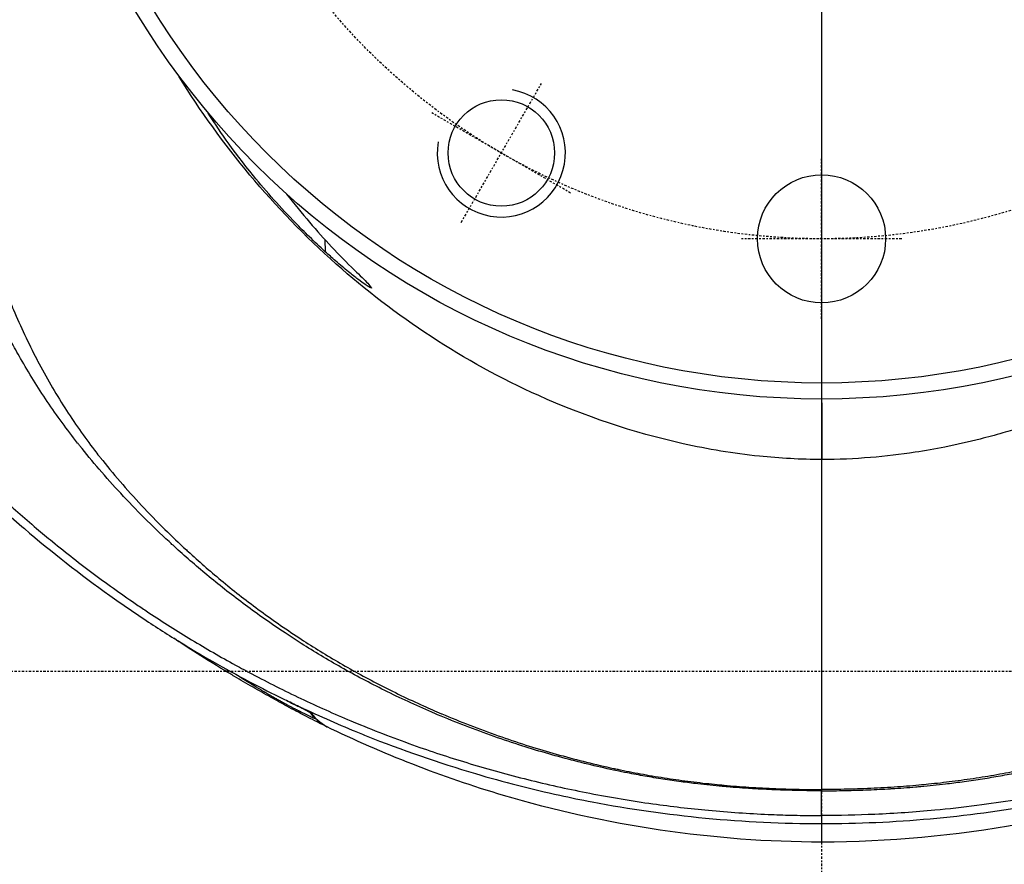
# Model space of a CAD drawing. Header units: millimetres. Extents: x 0 to 7374, y 0 to 4200.
# Tile 522 of 656: x 1986 to 2048, y 3587 to 3640. Entities that reach past the tile are written whole.
import ezdxf

# ---------------------------------------------------------------- set-up
doc = ezdxf.new("R2010")
doc.units = ezdxf.units.MM
doc.header["$LTSCALE"] = 0.2
doc.linetypes.add('CENTER2', pattern=[1.125, 0.75, -0.125, 0.125, -0.125])
doc.layers.add('01_Object Line', color=4, linetype='Continuous')
doc.layers.add('02_Center Line', color=1, linetype='CENTER2')

# ---------------------------------------------------------------- blocks, each defined once
blk = doc.blocks.new('A$C9c4d0392')
for p, q in [((-31.031, -40.032), (-30.991, -40.805)), ((-32.002, -69.53), (-31.991, -69.539)), ((0, -74.377), (0, -74.453)), ((-0.5, -75.998), (-0.5, -75.998)), ((0, -76), (0, -76.5)), ((0.5, -75.998), (0.5, -75.998))]:
    blk.add_line(p, q)
for centre, radius in [((0, 0), 50), ((0, 0), 49), ((-20, -34.641), 3.324), ((-20, -34.641), 3.324), ((0, -40), 4), ((0, -40), 4)]:
    blk.add_circle(centre, radius)
for radius, start, end in [(122.5, 138.84329, 264.07522), (121.628, 139.32714, 264.03041)]:
    blk.add_arc((0, -67), radius, start, end)
for centre, major_axis, ratio, start_param, end_param in [((-0.207, 48.672), (-0.222, 102.447), 0.000145, 2.869272, 3.141592), ((-37, -66.529), (-0.259, -0.428), 0.511796, 0, 0.742313), ((-32.371, -69.045), (-0.137, -0.219), 0.544615, 0.009835, 0.03971), ((-54.911, -56.94), (23.031, -12.677), 0.007663, 0.020877, 0.049756), ((-53.744, 472.927), (-23.728, 543.607), 0.051459, 3.076578, 3.110348), ((-30.684, -70.003), (-0.241, -0.438), 0.998323, 0.010624, 0.05237)]:
    blk.add_ellipse(centre, major_axis=major_axis, ratio=ratio, start_param=start_param, end_param=end_param)
for points, knots in [([(-72.889, 23.226), (-73.619, 20.934), (-74.241, 18.61), (-74.912, 15.523), (-75.062, 14.784), (-75.314, 13.434), (-75.42, 12.823), (-75.694, 11.131), (-75.845, 10.049), (-76.256, 6.564), (-76.425, 4.154), (-76.494, 1.122), (-76.501, 0.504), (-76.498, -1.354), (-76.466, -2.593), (-76.373, -4.451), (-76.334, -5.07), (-76.265, -5.999), (-76.24, -6.308), (-76.16, -7.236), (-76.098, -7.854), (-75.893, -9.696), (-75.727, -10.917), (-74.761, -16.931), (-73.535, -21.645), (-71.657, -26.794), (-71.437, -27.374), (-70.985, -28.526), (-70.753, -29.097), (-69.799, -31.364), (-69.024, -33.035), (-67.378, -36.272), (-66.512, -37.837), (-64.959, -40.425), (-64.301, -41.463), (-63.511, -42.646), (-63.402, -42.807), (-62.022, -44.841), (-60.667, -46.657), (-57.67, -50.324), (-56.014, -52.161), (-54.098, -54.09), (-53.924, -54.264), (-52.882, -55.292), (-51.995, -56.127), (-50.656, -57.328), (-50.22, -57.711), (-48.067, -59.556), (-46.291, -60.947), (-43.656, -62.828), (-42.845, -63.384), (-41.253, -64.43), (-40.474, -64.923), (-38.204, -66.301), (-36.691, -67.15), (-34.474, -68.297), (-33.792, -68.636), (-32.46, -69.276), (-31.81, -69.576), (-30.544, -70.141), (-29.927, -70.407), (-29.02, -70.783), (-28.733, -70.9), (-26.205, -71.912), (-23.925, -72.703), (-19.87, -73.897), (-18.111, -74.347), (-15.673, -74.88), (-15.005, -75.017), (-11.989, -75.592), (-9.623, -75.93), (-4.836, -76.385), (-2.419, -76.5), (0, -76.5)], [9.66113, 9.66113, 9.66113, 9.66113, 10.382297, 10.382297, 10.608293, 10.608293, 10.794229, 10.794229, 11.122019, 11.122019, 11.846151, 11.846151, 12.031562, 12.031562, 12.403274, 12.403274, 12.589452, 12.589452, 12.682563, 12.682563, 12.868805, 12.868805, 13.238343, 13.238343, 14.695562, 14.695562, 14.881787, 14.881787, 15.066704, 15.066704, 15.619411, 15.619411, 16.15584, 16.15584, 16.524616, 16.524616, 16.582585, 16.582585, 17.260758, 17.260758, 18.000965, 18.000965, 18.074733, 18.074733, 18.439358, 18.439358, 18.613253, 18.613253, 19.288197, 19.288197, 19.582536, 19.582536, 19.85849, 19.85849, 20.377725, 20.377725, 20.60582, 20.60582, 20.820045, 20.820045, 21.02106, 21.02106, 21.113943, 21.113943, 21.835711, 21.835711, 22.37856, 22.37856, 22.582469, 22.582469, 23.297329, 23.297329, 24.021047, 24.021047, 24.021047, 24.021047]), ([(0, -76.5), (2.263, -76.5), (4.525, -76.4), (9.013, -76), (11.237, -75.703), (17.839, -74.525), (22.155, -73.358), (34.656, -68.772), (42.374, -64.304), (49.596, -58.248), (50.031, -57.875), (54.208, -54.208), (57.624, -50.562), (62.164, -44.654), (63.571, -42.627), (65.704, -39.213), (66.489, -37.866), (68.357, -34.425), (69.384, -32.305), (70.552, -29.58), (70.786, -29.017), (71.128, -28.163), (71.241, -27.876), (71.577, -27.008), (71.793, -26.427), (73.641, -21.279), (74.841, -16.571), (75.775, -10.575), (75.935, -9.364), (76.329, -5.679), (76.474, -3.197), (76.499, -0.469), (76.5, -0.225), (76.499, 3.891), (76.204, 7.76), (75.523, 12.203), (75.422, 12.815), (75.091, 14.667), (74.839, 15.904), (74.28, 18.338), (73.974, 19.536), (73.403, 21.562), (73.154, 22.394), (72.891, 23.221)], [0.000001, 0.000001, 0.000001, 0.000001, 0.678831, 0.678831, 1.351633, 1.351633, 2.690292, 2.690292, 5.345384, 5.345384, 5.517362, 5.517362, 7.012468, 7.012468, 7.752115, 7.752115, 8.219695, 8.219695, 8.926086, 8.926086, 9.10911, 9.10911, 9.201929, 9.201929, 9.388189, 9.388189, 10.843029, 10.843029, 11.209542, 11.209542, 11.955325, 11.955325, 12.028351, 12.028351, 13.192057, 13.192057, 13.378122, 13.378122, 13.757014, 13.757014, 14.128266, 14.128266, 14.389046, 14.389046, 14.389046, 14.389046]), ([(40.385, -29.48), (38.446, -32.659), (36.133, -35.723), (31.106, -41.033), (28.33, -43.435), (21.968, -47.797), (18.182, -49.761), (13.905, -51.296), (13.471, -51.444), (12.871, -51.643), (12.691, -51.701), (12.138, -51.875), (11.721, -52), (10.836, -52.254), (10.378, -52.378), (9.179, -52.681), (8.434, -52.849), (7.074, -53.121), (6.473, -53.228), (4.929, -53.461), (3.997, -53.574), (2.061, -53.732), (1.035, -53.775), (0.015, -53.775)], [2.426632, 2.426632, 2.426632, 2.426632, 3.763559, 3.763559, 4.984737, 4.984737, 6.327445, 6.327445, 6.465032, 6.465032, 6.526671, 6.526671, 6.659359, 6.659359, 6.814991, 6.814991, 7.05453, 7.05453, 7.253973, 7.253973, 7.542243, 7.542243, 7.848352, 7.848352, 7.848352, 7.848352]), ([(0.015, -53.775), (-1.298, -53.775), (-2.613, -53.702), (-5.515, -53.401), (-7.097, -53.134), (-11.763, -52.095), (-14.809, -51.068), (-22.367, -47.677), (-26.67, -44.816), (-34.228, -38.095), (-37.481, -34.129), (-40.182, -29.789), (-40.245, -29.688), (-40.307, -29.586)], [0, 0, 0, 0, 0.393739, 0.393739, 0.899806, 0.899806, 1.912603, 1.912603, 3.577454, 3.577454, 5.368084, 5.368084, 5.410857, 5.410857, 5.410857, 5.410857]), ([(-30.991, -40.805), (-31.334, -40.492), (-31.669, -40.176), (-32.286, -39.578), (-32.579, -39.284), (-33.764, -38.068), (-34.662, -37.062), (-36.773, -34.48), (-37.768, -33.025), (-38.297, -32.146)], [-1.712711, -1.712711, -1.712711, -1.712711, -1.549377, -1.549377, -1.389159, -1.389159, -0.856328, -0.856328, -0.004168, -0.004168, -0.004168, -0.004168]), ([(0, -74.453), (-0.492, -74.453), (-0.985, -74.448), (-1.962, -74.429), (-2.447, -74.414), (-3.388, -74.376), (-3.844, -74.353), (-4.326, -74.323), (-4.353, -74.321), (-4.885, -74.288), (-5.388, -74.251), (-5.993, -74.199), (-6.096, -74.19), (-6.713, -74.134), (-7.225, -74.081), (-8.081, -73.98), (-8.425, -73.937), (-9.151, -73.839), (-9.531, -73.784), (-10.284, -73.667), (-10.658, -73.606), (-11.397, -73.476), (-11.762, -73.409), (-12.365, -73.291), (-12.606, -73.242), (-12.892, -73.182), (-12.939, -73.172), (-13.529, -73.047), (-14.068, -72.925), (-15.146, -72.664), (-15.685, -72.525), (-16.771, -72.23), (-17.317, -72.074), (-18.212, -71.803), (-18.564, -71.693), (-19.509, -71.389), (-20.094, -71.191), (-21.278, -70.771), (-21.875, -70.548), (-23.047, -70.091), (-23.622, -69.855), (-24.235, -69.594), (-24.282, -69.574), (-25.343, -69.118), (-26.325, -68.664), (-28.212, -67.728), (-29.118, -67.247), (-30.853, -66.268), (-31.684, -65.77), (-32.832, -65.044), (-33.169, -64.825), (-34.361, -64.035), (-35.187, -63.454), (-36.767, -62.281), (-37.521, -61.69), (-38.957, -60.505), (-39.641, -59.912), (-40.39, -59.231), (-40.478, -59.151), (-40.626, -59.014), (-40.687, -58.958), (-41.277, -58.411), (-41.793, -57.913), (-42.8, -56.907), (-43.291, -56.399), (-44.228, -55.389), (-44.675, -54.889), (-45.53, -53.895), (-45.938, -53.401), (-46.375, -52.851), (-46.417, -52.798), (-46.792, -52.322), (-47.114, -51.896), (-47.745, -51.032), (-48.053, -50.593), (-48.65, -49.708), (-48.939, -49.262), (-49.495, -48.368), (-49.763, -47.919), (-50.224, -47.116), (-50.42, -46.761), (-50.639, -46.351), (-50.668, -46.297), (-50.861, -45.933), (-51.02, -45.624), (-51.345, -44.976), (-51.509, -44.638), (-51.838, -43.942), (-52.001, -43.584), (-52.179, -43.185), (-52.197, -43.146), (-52.235, -43.06), (-52.255, -43.014), (-52.396, -42.693), (-52.515, -42.417), (-52.755, -41.84), (-52.876, -41.539), (-53.094, -40.98), (-53.192, -40.721), (-53.378, -40.217), (-53.465, -39.973), (-53.563, -39.687), (-53.578, -39.645), (-53.744, -39.157), (-53.889, -38.711), (-54.174, -37.796), (-54.313, -37.326), (-54.583, -36.367), (-54.714, -35.879), (-54.975, -34.859), (-55.104, -34.328), (-55.287, -33.535), (-55.346, -33.273), (-55.404, -33.011)], [0, 0, 0, 0, 0.0138375, 0.0138375, 0.0274826, 0.0274826, 0.0403591, 0.0403591, 0.0411277, 0.0411277, 0.0554222, 0.0554222, 0.0583782, 0.0583782, 0.073068, 0.073068, 0.0830639, 0.0830639, 0.0941966, 0.0941966, 0.10527, 0.10527, 0.1162432, 0.1162432, 0.1235528, 0.1235528, 0.125, 0.125, 0.141656, 0.141656, 0.1586585, 0.1586585, 0.1763054, 0.1763054, 0.1879738, 0.1879738, 0.207889, 0.207889, 0.2289445, 0.2289445, 0.25, 0.25, 0.251757, 0.251757, 0.2896107, 0.2896107, 0.3267661, 0.3267661, 0.3629944, 0.3629944, 0.3783238, 0.3783238, 0.4179277, 0.4179277, 0.4568564, 0.4568564, 0.4948934, 0.4948934, 0.5, 0.5, 0.5035383, 0.5035383, 0.5345613, 0.5345613, 0.5656529, 0.5656529, 0.5957197, 0.5957197, 0.625, 0.625, 0.6281335, 0.6281335, 0.6530412, 0.6530412, 0.6784935, 0.6784935, 0.7041252, 0.7041252, 0.7297801, 0.7297801, 0.75, 0.75, 0.7531099, 0.7531099, 0.770731, 0.770731, 0.790027, 0.790027, 0.8102819, 0.8102819, 0.8125, 0.8125, 0.8150963, 0.8150963, 0.8305102, 0.8305102, 0.8471275, 0.8471275, 0.8614241, 0.8614241, 0.875, 0.875, 0.8773342, 0.8773342, 0.9022139, 0.9022139, 0.9284232, 0.9284232, 0.9557027, 0.9557027, 0.9853582, 0.9853582, 0.9999944, 0.9999944, 0.9999944, 0.9999944]), ([(0, -74.453), (0.492, -74.453), (0.985, -74.448), (1.962, -74.429), (2.447, -74.414), (3.388, -74.376), (3.844, -74.353), (4.326, -74.323), (4.353, -74.321), (4.885, -74.288), (5.388, -74.251), (5.993, -74.199), (6.096, -74.19), (6.713, -74.134), (7.225, -74.081), (8.081, -73.98), (8.425, -73.937), (9.151, -73.839), (9.531, -73.784), (10.284, -73.667), (10.658, -73.606), (11.397, -73.476), (11.762, -73.409), (12.365, -73.291), (12.606, -73.242), (12.892, -73.182), (12.939, -73.172), (13.529, -73.047), (14.068, -72.925), (15.146, -72.664), (15.685, -72.525), (16.771, -72.23), (17.317, -72.074), (18.212, -71.803), (18.564, -71.693), (19.509, -71.389), (20.094, -71.191), (21.278, -70.771), (21.875, -70.548), (23.047, -70.091), (23.622, -69.855), (24.235, -69.594), (24.282, -69.574), (25.343, -69.118), (26.325, -68.664), (28.212, -67.728), (29.118, -67.247), (30.853, -66.268), (31.684, -65.77), (32.832, -65.044), (33.169, -64.825), (34.361, -64.035), (35.187, -63.454), (36.767, -62.281), (37.521, -61.69), (38.957, -60.505), (39.641, -59.912), (40.39, -59.231), (40.478, -59.151), (40.626, -59.014), (40.687, -58.958), (41.277, -58.411), (41.793, -57.913), (42.8, -56.907), (43.291, -56.399), (44.228, -55.389), (44.675, -54.889), (45.53, -53.895), (45.938, -53.401), (46.375, -52.851), (46.417, -52.798), (46.792, -52.322), (47.114, -51.896), (47.745, -51.032), (48.053, -50.593), (48.65, -49.708), (48.939, -49.262), (49.495, -48.368), (49.763, -47.919), (50.224, -47.116), (50.42, -46.761), (50.639, -46.351), (50.668, -46.297), (50.861, -45.933), (51.02, -45.624), (51.345, -44.976), (51.509, -44.638), (51.838, -43.942), (52.001, -43.584), (52.179, -43.185), (52.197, -43.146), (52.235, -43.06), (52.255, -43.014), (52.396, -42.693), (52.515, -42.417), (52.755, -41.84), (52.876, -41.539), (53.094, -40.98), (53.192, -40.721), (53.378, -40.217), (53.465, -39.973), (53.563, -39.687), (53.578, -39.645), (53.744, -39.157), (53.889, -38.711), (54.174, -37.796), (54.313, -37.326), (54.583, -36.367), (54.714, -35.879), (54.975, -34.859), (55.104, -34.328), (55.287, -33.535), (55.346, -33.273), (55.404, -33.011)], [0, 0, 0, 0, 0.0138375, 0.0138375, 0.0274826, 0.0274826, 0.0403591, 0.0403591, 0.0411277, 0.0411277, 0.0554222, 0.0554222, 0.0583782, 0.0583782, 0.073068, 0.073068, 0.0830639, 0.0830639, 0.0941966, 0.0941966, 0.10527, 0.10527, 0.1162432, 0.1162432, 0.1235528, 0.1235528, 0.125, 0.125, 0.141656, 0.141656, 0.1586585, 0.1586585, 0.1763054, 0.1763054, 0.1879738, 0.1879738, 0.207889, 0.207889, 0.2289445, 0.2289445, 0.25, 0.25, 0.251757, 0.251757, 0.2896107, 0.2896107, 0.3267661, 0.3267661, 0.3629944, 0.3629944, 0.3783238, 0.3783238, 0.4179277, 0.4179277, 0.4568564, 0.4568564, 0.4948934, 0.4948934, 0.5, 0.5, 0.5035383, 0.5035383, 0.5345613, 0.5345613, 0.5656529, 0.5656529, 0.5957197, 0.5957197, 0.625, 0.625, 0.6281335, 0.6281335, 0.6530412, 0.6530412, 0.6784935, 0.6784935, 0.7041252, 0.7041252, 0.7297801, 0.7297801, 0.75, 0.75, 0.7531099, 0.7531099, 0.770731, 0.770731, 0.790027, 0.790027, 0.8102819, 0.8102819, 0.8125, 0.8125, 0.8150963, 0.8150963, 0.8305102, 0.8305102, 0.8471275, 0.8471275, 0.8614241, 0.8614241, 0.875, 0.875, 0.8773342, 0.8773342, 0.9022139, 0.9022139, 0.9284232, 0.9284232, 0.9557027, 0.9557027, 0.9853581, 0.9853581, 0.999993, 0.999993, 0.999993, 0.999993]), ([(-53.295, -35.01), (-53.097, -35.936), (-52.884, -36.857), (-52.461, -38.514), (-52.259, -39.252), (-51.907, -40.434), (-51.767, -40.881), (-51.422, -41.931), (-51.211, -42.53), (-50.952, -43.211), (-50.921, -43.293), (-50.752, -43.727), (-50.609, -44.078), (-50.238, -44.949), (-50.008, -45.465), (-49.525, -46.494), (-49.273, -47.006), (-48.991, -47.548), (-48.974, -47.58), (-48.694, -48.117), (-48.418, -48.619), (-47.852, -49.595), (-47.563, -50.069), (-46.969, -50.997), (-46.665, -51.451), (-46.044, -52.336), (-45.729, -52.767), (-45.306, -53.32), (-45.21, -53.443), (-45.091, -53.596), (-45.067, -53.627), (-44.648, -54.157), (-44.236, -54.657), (-43.375, -55.657), (-42.925, -56.157), (-41.993, -57.152), (-41.511, -57.647), (-40.575, -58.569), (-40.126, -58.998), (-39.63, -59.454), (-39.596, -59.485), (-38.903, -60.12), (-38.22, -60.717), (-36.763, -61.923), (-35.988, -62.531), (-34.369, -63.728), (-33.526, -64.316), (-31.865, -65.405), (-31.059, -65.906), (-29.39, -66.881), (-28.527, -67.357), (-26.741, -68.278), (-25.816, -68.724), (-24.493, -69.319), (-24.119, -69.483), (-23.733, -69.647), (-23.726, -69.65), (-23.143, -69.897), (-22.556, -70.135), (-21.379, -70.59), (-20.79, -70.808), (-19.624, -71.217), (-19.049, -71.41), (-17.909, -71.772), (-17.347, -71.943), (-16.221, -72.265), (-15.658, -72.417), (-14.537, -72.703), (-13.979, -72.836), (-13.202, -73.01), (-12.986, -73.057), (-12.696, -73.119), (-12.622, -73.134), (-12.079, -73.247), (-11.604, -73.339), (-10.637, -73.513), (-10.145, -73.595), (-9.156, -73.746), (-8.659, -73.816), (-7.669, -73.942), (-7.176, -73.998), (-6.481, -74.069), (-6.28, -74.088), (-5.569, -74.152), (-5.055, -74.193), (-4.257, -74.246), (-3.973, -74.264), (-3.135, -74.309), (-2.58, -74.332), (-1.47, -74.364), (-0.917, -74.374), (-0.242, -74.377), (-0.121, -74.377), (0, -74.377)], [0, 0, 0, 0, 0.0537894, 0.0537894, 0.0972581, 0.0972581, 0.1237418, 0.1237418, 0.1597199, 0.1597199, 0.1646393, 0.1646393, 0.1858131, 0.1858131, 0.2169251, 0.2169251, 0.2480371, 0.2480371, 0.25, 0.25, 0.2807734, 0.2807734, 0.310094, 0.310094, 0.3383626, 0.3383626, 0.365377, 0.365377, 0.3730937, 0.3730937, 0.375, 0.375, 0.4064665, 0.4064665, 0.4382175, 0.4382175, 0.4699679, 0.4699679, 0.4979365, 0.4979365, 0.5, 0.5, 0.5398115, 0.5398115, 0.5815826, 0.5815826, 0.6233538, 0.6233538, 0.6605006, 0.6605006, 0.6977803, 0.6977803, 0.7352429, 0.7352429, 0.7497239, 0.7497239, 0.75, 0.75, 0.7720316, 0.7720316, 0.7932797, 0.7932797, 0.8132757, 0.8132757, 0.8321378, 0.8321378, 0.8504954, 0.8504954, 0.8682356, 0.8682356, 0.875, 0.875, 0.8773039, 0.8773039, 0.8919507, 0.8919507, 0.9067975, 0.9067975, 0.9215687, 0.9215687, 0.936015, 0.936015, 0.9418557, 0.9418557, 0.956711, 0.956711, 0.9648715, 0.9648715, 0.9807571, 0.9807571, 0.996553, 0.996553, 1, 1, 1, 1]), ([(53.295, -35.01), (53.097, -35.936), (52.884, -36.857), (52.461, -38.514), (52.259, -39.252), (51.907, -40.434), (51.767, -40.881), (51.422, -41.931), (51.211, -42.53), (50.952, -43.211), (50.921, -43.293), (50.752, -43.727), (50.609, -44.078), (50.238, -44.949), (50.008, -45.465), (49.525, -46.494), (49.273, -47.006), (48.991, -47.548), (48.974, -47.58), (48.694, -48.117), (48.418, -48.619), (47.852, -49.595), (47.563, -50.069), (46.969, -50.997), (46.665, -51.451), (46.044, -52.336), (45.729, -52.767), (45.306, -53.32), (45.21, -53.443), (45.091, -53.596), (45.067, -53.627), (44.648, -54.157), (44.236, -54.657), (43.375, -55.657), (42.925, -56.157), (41.993, -57.152), (41.511, -57.647), (40.575, -58.569), (40.126, -58.998), (39.63, -59.454), (39.596, -59.485), (38.903, -60.12), (38.22, -60.717), (36.763, -61.923), (35.988, -62.531), (34.369, -63.728), (33.526, -64.316), (31.865, -65.405), (31.059, -65.906), (29.39, -66.881), (28.527, -67.357), (26.741, -68.278), (25.816, -68.724), (24.493, -69.319), (24.119, -69.483), (23.733, -69.647), (23.726, -69.65), (23.143, -69.897), (22.556, -70.135), (21.379, -70.59), (20.79, -70.808), (19.624, -71.217), (19.049, -71.41), (17.909, -71.772), (17.347, -71.943), (16.221, -72.265), (15.658, -72.417), (14.537, -72.703), (13.979, -72.836), (13.202, -73.01), (12.986, -73.057), (12.696, -73.119), (12.622, -73.134), (12.079, -73.247), (11.604, -73.339), (10.637, -73.513), (10.145, -73.595), (9.156, -73.746), (8.659, -73.816), (7.669, -73.942), (7.176, -73.998), (6.481, -74.069), (6.28, -74.088), (5.569, -74.152), (5.055, -74.193), (4.257, -74.246), (3.973, -74.264), (3.135, -74.309), (2.58, -74.332), (1.47, -74.364), (0.917, -74.374), (0.242, -74.377), (0.121, -74.377), (0, -74.377)], [0, 0, 0, 0, 0.0537894, 0.0537894, 0.0972581, 0.0972581, 0.1237418, 0.1237418, 0.1597199, 0.1597199, 0.1646393, 0.1646393, 0.1858131, 0.1858131, 0.2169251, 0.2169251, 0.2480371, 0.2480371, 0.25, 0.25, 0.2807734, 0.2807734, 0.310094, 0.310094, 0.3383626, 0.3383626, 0.365377, 0.365377, 0.3730937, 0.3730937, 0.375, 0.375, 0.4064665, 0.4064665, 0.4382175, 0.4382175, 0.4699679, 0.4699679, 0.4979365, 0.4979365, 0.5, 0.5, 0.5398115, 0.5398115, 0.5815826, 0.5815826, 0.6233538, 0.6233538, 0.6605006, 0.6605006, 0.6977803, 0.6977803, 0.7352429, 0.7352429, 0.7497239, 0.7497239, 0.75, 0.75, 0.7720316, 0.7720316, 0.7932797, 0.7932797, 0.8132757, 0.8132757, 0.8321378, 0.8321378, 0.8504954, 0.8504954, 0.8682356, 0.8682356, 0.875, 0.875, 0.8773039, 0.8773039, 0.8919507, 0.8919507, 0.9067975, 0.9067975, 0.9215687, 0.9215687, 0.936015, 0.936015, 0.9418557, 0.9418557, 0.956711, 0.956711, 0.9648715, 0.9648715, 0.9807571, 0.9807571, 0.996553, 0.996553, 1, 1, 1, 1]), ([(-33.405, -37.204), (-32.937, -37.81), (-32.459, -38.397), (-31.069, -40.022), (-30.134, -41.017), (-29.174, -41.948)], [0.402931, 0.402931, 0.402931, 0.402931, 0.898015, 0.898015, 1.819203, 1.819203, 1.819203, 1.819203]), ([(-29.174, -41.948), (-28.822, -42.29), (-28.53, -42.574), (-28.115, -43.01), (-28.055, -43.106), (-28.209, -43.047), (-28.314, -42.986), (-28.613, -42.779), (-28.763, -42.669), (-29.125, -42.393), (-29.324, -42.236), (-29.803, -41.845), (-30.074, -41.616), (-30.568, -41.185), (-30.782, -40.995), (-30.991, -40.805)], [-1.144781, -1.144781, -1.144781, -1.144781, -0.883668, -0.883668, -0.573386, -0.573386, -0.405968, -0.405968, -0.296769, -0.296769, -0.197516, -0.197516, -0.085524, -0.085524, -0.000001, -0.000001, -0.000001, -0.000001]), ([(-63.284, -42.088), (-63.224, -42.178), (-63.164, -42.268), (-63.104, -42.358), (-62.466, -43.309), (-61.806, -44.246), (-61.125, -45.167), (-60.445, -46.088), (-59.743, -46.994), (-59.022, -47.884), (-58.893, -48.043), (-58.763, -48.202), (-58.632, -48.36), (-57.972, -49.16), (-57.295, -49.947), (-56.604, -50.72), (-56.463, -50.877), (-56.322, -51.033), (-56.18, -51.189), (-55.72, -51.694), (-55.252, -52.193), (-54.778, -52.685), (-54.385, -53.091), (-53.989, -53.493), (-53.589, -53.891), (-52.858, -54.619), (-52.112, -55.331), (-51.352, -56.028), (-50.592, -56.725), (-49.817, -57.406), (-49.029, -58.072), (-48.698, -58.351), (-48.365, -58.628), (-48.029, -58.901), (-47.169, -59.603), (-46.294, -60.285), (-45.404, -60.948), (-44.514, -61.611), (-43.609, -62.255), (-42.691, -62.878), (-42.463, -63.033), (-42.233, -63.187), (-42.003, -63.339), (-41.127, -63.92), (-40.238, -64.484), (-39.338, -65.028), (-38.438, -65.572), (-37.527, -66.098), (-36.605, -66.605), (-36.262, -66.794), (-35.917, -66.98), (-35.571, -67.163), (-34.565, -67.696), (-33.547, -68.206), (-32.518, -68.693), (-31.489, -69.18), (-30.449, -69.644), (-29.399, -70.085), (-29.197, -70.169), (-28.996, -70.253), (-28.794, -70.335), (-27.57, -70.836), (-26.333, -71.305), (-25.085, -71.742), (-23.978, -72.129), (-22.862, -72.49), (-21.738, -72.825), (-20.543, -73.182), (-19.339, -73.51), (-18.127, -73.807), (-16.916, -74.105), (-15.697, -74.372), (-14.472, -74.61), (-13.165, -74.863), (-11.852, -75.082), (-10.534, -75.267), (-9.381, -75.428), (-8.225, -75.563), (-7.065, -75.671), (-6.436, -75.73), (-5.807, -75.781), (-5.178, -75.824), (-4.563, -75.866), (-3.948, -75.9), (-3.332, -75.927), (-2.849, -75.948), (-2.366, -75.965), (-1.883, -75.977), (-1.399, -75.989), (-0.916, -75.996), (-0.433, -75.999), (-0.289, -76), (-0.144, -76), (0, -76)], [0, 0, 0, 0, 0.0043389, 0.0043389, 0.0043389, 0.0502804, 0.0502804, 0.0502804, 0.0962234, 0.0962234, 0.0962234, 0.1044556, 0.1044556, 0.1044556, 0.1460638, 0.1460638, 0.1460638, 0.1545139, 0.1545139, 0.1545139, 0.1819263, 0.1819263, 0.1819263, 0.2045725, 0.2045725, 0.2045725, 0.2459423, 0.2459423, 0.2459423, 0.287312, 0.287312, 0.287312, 0.3046892, 0.3046892, 0.3046892, 0.3492114, 0.3492114, 0.3492114, 0.3937345, 0.3937345, 0.3937345, 0.4048059, 0.4048059, 0.4048059, 0.4470047, 0.4470047, 0.4470047, 0.4892045, 0.4892045, 0.4892045, 0.5049226, 0.5049226, 0.5049226, 0.5506049, 0.5506049, 0.5506049, 0.5962856, 0.5962856, 0.5962856, 0.6050394, 0.6050394, 0.6050394, 0.6580964, 0.6580964, 0.6580964, 0.7051562, 0.7051562, 0.7051562, 0.7552147, 0.7552147, 0.7552147, 0.805273, 0.805273, 0.805273, 0.8586762, 0.8586762, 0.8586762, 0.9053898, 0.9053898, 0.9053898, 0.9307253, 0.9307253, 0.9307253, 0.9554482, 0.9554482, 0.9554482, 0.9748118, 0.9748118, 0.9748118, 0.994192, 0.994192, 0.994192, 1, 1, 1, 1]), ([(63.283, -42.087), (63.223, -42.177), (63.163, -42.267), (63.102, -42.357), (61.711, -44.429), (60.218, -46.433), (58.63, -48.358), (57.836, -49.321), (57.018, -50.264), (56.178, -51.187), (55.337, -52.109), (54.473, -53.011), (53.589, -53.891), (51.819, -55.651), (49.962, -57.323), (48.028, -58.901), (46.094, -60.478), (44.083, -61.959), (42.003, -63.338), (40.027, -64.649), (37.989, -65.867), (35.899, -66.987), (35.789, -67.046), (35.68, -67.104), (35.57, -67.162), (34.137, -67.922), (32.679, -68.635), (31.2, -69.301), (30.404, -69.659), (29.602, -70.004), (28.794, -70.334), (27.288, -70.951), (25.762, -71.519), (24.22, -72.037), (23.398, -72.314), (22.57, -72.576), (21.738, -72.825), (20.182, -73.289), (18.612, -73.704), (17.029, -74.068), (16.18, -74.263), (15.328, -74.443), (14.472, -74.609), (12.889, -74.916), (11.297, -75.173), (9.697, -75.379), (8.822, -75.491), (7.944, -75.589), (7.065, -75.671), (5.823, -75.787), (4.58, -75.872), (3.332, -75.927), (2.222, -75.976), (1.108, -76), (0, -76)], [0, 0, 0, 0, 0.00434, 0.00434, 0.00434, 0.1044793, 0.1044793, 0.1044793, 0.1545476, 0.1545476, 0.1545476, 0.2046145, 0.2046145, 0.2046145, 0.3047436, 0.3047436, 0.3047436, 0.4048643, 0.4048643, 0.4048643, 0.5, 0.5, 0.5, 0.5049748, 0.5049748, 0.5049748, 0.5700744, 0.5700744, 0.5700744, 0.6051225, 0.6051225, 0.6051225, 0.6704505, 0.6704505, 0.6704505, 0.7053068, 0.7053068, 0.7053068, 0.7704944, 0.7704944, 0.7704944, 0.8054689, 0.8054689, 0.8054689, 0.8701611, 0.8701611, 0.8701611, 0.9055501, 0.9055501, 0.9055501, 0.9555422, 0.9555422, 0.9555422, 1, 1, 1, 1]), ([(0, -53.775), (0, -53.781), (0, -53.786), (0, -53.791), (0, -54.219), (0, -54.642), (0, -55.061), (0, -55.473), (0, -55.881), (0, -56.286), (0, -56.681), (0, -57.072), (0, -57.462), (-0.001, -57.84), (-0.001, -58.215), (-0.001, -58.589), (-0.001, -58.949), (-0.001, -59.308), (-0.001, -59.666), (-0.001, -60.01), (-0.001, -60.353), (-0.001, -60.694), (-0.001, -61.023), (-0.001, -61.35), (-0.001, -61.676), (-0.001, -61.99), (0, -62.302), (0, -62.614), (0, -62.913), (0, -63.211), (0, -63.51), (0, -63.795), (0, -64.081), (0, -64.366), (0, -64.639), (0, -64.912), (0, -65.186), (0, -65.36), (0, -65.534), (0, -65.707), (0, -65.796), (0, -65.884), (0, -65.971), (0, -66.225), (0, -66.47), (0, -66.714), (0, -66.958), (0, -67.201), (0, -67.438), (0, -67.675), (0, -67.906), (0, -68.133), (0, -68.361), (0, -68.584), (0, -68.803), (0, -69.023), (0, -69.238), (0, -69.449), (0, -69.662), (0, -69.87), (0, -70.073), (0, -70.082), (0, -70.091), (0, -70.1), (0, -70.295), (-0.001, -70.487), (-0.002, -70.677), (-0.003, -70.875), (-0.004, -71.07), (-0.005, -71.263), (-0.006, -71.455), (-0.007, -71.644), (-0.007, -71.83), (-0.006, -72.017), (-0.006, -72.2), (-0.005, -72.381), (-0.004, -72.562), (-0.002, -72.74), (-0.001, -72.916), (-0.001, -73.05), (0, -73.183), (0, -73.314), (0, -73.355), (0, -73.396), (0, -73.436), (0, -73.49), (0, -73.544), (0, -73.598), (0, -73.707), (0, -73.816), (0, -73.923), (0, -73.93), (0, -73.936), (0, -73.943), (0, -73.997), (0, -74.05), (0, -74.104), (0, -74.166), (0, -74.228), (0, -74.289), (0, -74.318), (0, -74.348), (0, -74.377)], [-7.849064, -7.849064, -7.849064, -7.849064, -7.84401, -7.84401, -7.84401, -7.441148, -7.441148, -7.441148, -7.045369, -7.045369, -7.045369, -6.65921, -6.65921, -6.65921, -6.284584, -6.284584, -6.284584, -5.922772, -5.922772, -5.922772, -5.574485, -5.574485, -5.574485, -5.239968, -5.239968, -5.239968, -4.919108, -4.919108, -4.919108, -4.611545, -4.611545, -4.611545, -4.316748, -4.316748, -4.316748, -4.034095, -4.034095, -4.034095, -3.854446, -3.854446, -3.854446, -3.762382, -3.762382, -3.762382, -3.494302, -3.494302, -3.494302, -3.227068, -3.227068, -3.227068, -2.959862, -2.959862, -2.959862, -2.691868, -2.691868, -2.691868, -2.422244, -2.422244, -2.422244, -2.150097, -2.150097, -2.150097, -2.138383, -2.138383, -2.138383, -1.876776, -1.876776, -1.876776, -1.604355, -1.604355, -1.604355, -1.332388, -1.332388, -1.332388, -1.060432, -1.060432, -1.060432, -0.788043, -0.788043, -0.788043, -0.579614, -0.579614, -0.579614, -0.514777, -0.514777, -0.514777, -0.428369, -0.428369, -0.428369, -0.251385, -0.251385, -0.251385, -0.240644, -0.240644, -0.240644, -0.152002, -0.152002, -0.152002, -0.049147, -0.049147, -0.049147, -0.000001, -0.000001, -0.000001, -0.000001]), ([(-53.2, -64.142), (-53.542, -64.996), (-53.862, -65.859), (-54.457, -67.599), (-54.732, -68.476), (-55.483, -71.11), (-55.899, -72.902), (-56.43, -75.903), (-56.6, -77.107), (-56.9, -79.922), (-56.999, -81.543), (-57.029, -83.593), (-57.03, -84.026), (-57.021, -84.907), (-57.011, -85.363), (-56.957, -86.861), (-56.89, -87.899), (-56.531, -91.681), (-56.054, -94.403), (-54.8, -99.272), (-54.095, -101.428), (-52.951, -104.287), (-52.632, -105.034), (-50.832, -108.994), (-49.046, -112.073), (-44.909, -117.83), (-42.566, -120.501), (-37.266, -125.49), (-34.329, -127.768), (-27.297, -132.192), (-23.115, -134.18), (-17.515, -136.095), (-16.266, -136.478), (-13.997, -137.094), (-12.98, -137.342), (-11.481, -137.666), (-10.999, -137.765), (-8.907, -138.164), (-7.276, -138.406), (-5.309, -138.616), (-4.962, -138.65), (-3.063, -138.82), (-1.494, -138.899), (0.078, -138.893)], [-11.478, -11.478, -11.478, -11.478, -11.183391, -11.183391, -10.889051, -10.889051, -10.304759, -10.304759, -9.91648, -9.91648, -9.400868, -9.400868, -9.262731, -9.262731, -9.113529, -9.113529, -8.77436, -8.77436, -7.874296, -7.874296, -7.139202, -7.139202, -6.87573, -6.87573, -5.72741, -5.72741, -4.579132, -4.579132, -3.406832, -3.406832, -1.968008, -1.968008, -1.561328, -1.561328, -1.235623, -1.235623, -1.083752, -1.083752, -0.576872, -0.576872, -0.471876, -0.471876, -0.000035, -0.000035, -0.000035, -0.000035]), ([(53.193, -64.132), (53.626, -65.214), (54.024, -66.31), (54.747, -68.523), (55.072, -69.639), (55.935, -73.005), (56.365, -75.287), (56.828, -79.123), (56.944, -80.668), (57.024, -83.058), (57.032, -83.934), (57.001, -85.807), (56.957, -86.8), (56.803, -88.905), (56.685, -90.036), (56.352, -92.439), (56.128, -93.709), (55.714, -95.643), (55.557, -96.313), (55.211, -97.67), (55.022, -98.354), (54.644, -99.618), (54.46, -100.197), (53.701, -102.45), (53.052, -104.097), (50.861, -108.934), (49.082, -112.01), (44.961, -117.763), (42.611, -120.447), (37.38, -125.389), (34.467, -127.664), (27.431, -132.125), (23.205, -134.143), (18.148, -135.878), (17.5, -136.089), (14.564, -136.986), (12.236, -137.549), (9.361, -138.067), (8.837, -138.154), (6.624, -138.491), (4.915, -138.677), (2.201, -138.855), (1.142, -138.893), (0.078, -138.893)], [0.00011, 0.00011, 0.00011, 0.00011, 0.360928, 0.360928, 0.721039, 0.721039, 1.438493, 1.438493, 1.919877, 1.919877, 2.197997, 2.197997, 2.515231, 2.515231, 2.872707, 2.872707, 3.277924, 3.277924, 3.493854, 3.493854, 3.717052, 3.717052, 3.907709, 3.907709, 4.462318, 4.462318, 5.565657, 5.565657, 6.670793, 6.670793, 7.792298, 7.792298, 9.197372, 9.197372, 9.403245, 9.403245, 10.121652, 10.121652, 10.281396, 10.281396, 10.789675, 10.789675, 11.114277, 11.114277, 11.114277, 11.114277]), ([(-37.259, -66.956), (-37.988, -66.515), (-38.643, -66.105), (-39.668, -65.447), (-40.078, -65.179), (-40.449, -64.932)], [0, 0, 0, 0, 0.2971545, 0.2971545, 0.5282937, 0.5282937, 0.5282937, 0.5282937]), ([(-30.96, -70.428), (-31.025, -70.396), (-31.128, -70.345), (-31.411, -70.204), (-31.577, -70.12), (-31.933, -69.938), (-32.104, -69.85), (-32.605, -69.589), (-32.985, -69.387), (-33.715, -68.993), (-34.062, -68.804), (-34.775, -68.407), (-35.147, -68.197), (-35.904, -67.762), (-36.292, -67.535), (-36.865, -67.194), (-37.065, -67.074), (-37.259, -66.956)], [0, 0, 0, 0, 0.1569053, 0.1569053, 0.2878879, 0.2878879, 0.381059, 0.381059, 0.53106, 0.53106, 0.6504988, 0.6504988, 0.7765802, 0.7765802, 0.9178124, 0.9178124, 0.9969614, 0.9969614, 0.9969614, 0.9969614]), ([(-36.491, -67.236), (-36.427, -67.277), (-36.364, -67.317), (-36.213, -67.412), (-36.126, -67.467), (-35.977, -67.561), (-35.915, -67.599), (-35.759, -67.696), (-35.667, -67.753), (-35.484, -67.865), (-35.393, -67.92), (-35.275, -67.992), (-35.247, -68.008), (-35.194, -68.04), (-35.167, -68.056), (-35.115, -68.087), (-35.09, -68.102), (-35.038, -68.133), (-35.013, -68.148), (-34.961, -68.179), (-34.935, -68.194), (-34.883, -68.225), (-34.856, -68.241), (-34.812, -68.267), (-34.795, -68.277), (-34.774, -68.289), (-34.77, -68.292), (-34.689, -68.339), (-34.613, -68.384), (-34.459, -68.473), (-34.381, -68.518), (-34.225, -68.608), (-34.146, -68.653), (-33.991, -68.742), (-33.914, -68.785), (-33.763, -68.869), (-33.689, -68.911), (-33.598, -68.96), (-33.581, -68.97), (-33.492, -69.018), (-33.422, -69.056), (-33.283, -69.13), (-33.215, -69.166), (-33.104, -69.224), (-33.061, -69.247), (-32.95, -69.305), (-32.882, -69.339), (-32.8, -69.382), (-32.783, -69.39), (-32.751, -69.406), (-32.735, -69.414), (-32.704, -69.43), (-32.688, -69.438), (-32.657, -69.454), (-32.642, -69.462), (-32.611, -69.477), (-32.596, -69.485), (-32.571, -69.497), (-32.561, -69.502), (-32.543, -69.511), (-32.536, -69.515), (-32.464, -69.551), (-32.4, -69.583), (-32.279, -69.642), (-32.221, -69.67), (-32.111, -69.723), (-32.059, -69.748), (-31.959, -69.794), (-31.912, -69.816), (-31.823, -69.856), (-31.781, -69.875), (-31.702, -69.91), (-31.665, -69.925), (-31.613, -69.947), (-31.597, -69.954), (-31.581, -69.96)], [0.0548562, 0.0548562, 0.0548562, 0.0548562, 0.0755293, 0.0755293, 0.1041947, 0.1041947, 0.125, 0.125, 0.15625, 0.15625, 0.1875, 0.1875, 0.1974017, 0.1974017, 0.2074219, 0.2074219, 0.2173926, 0.2173926, 0.2269598, 0.2269598, 0.236193, 0.236193, 0.2448539, 0.2448539, 0.25, 0.25, 0.2511264, 0.2511264, 0.2736532, 0.2736532, 0.2970738, 0.2970738, 0.3211887, 0.3211887, 0.3453674, 0.3453674, 0.3693679, 0.3693679, 0.375, 0.375, 0.3985537, 0.3985537, 0.4221174, 0.4221174, 0.4375, 0.4375, 0.4622804, 0.4622804, 0.46875, 0.46875, 0.4744533, 0.4744533, 0.4799676, 0.4799676, 0.485518, 0.485518, 0.4914381, 0.4914381, 0.4959341, 0.4959341, 0.5, 0.5, 0.5382315, 0.5382315, 0.5744687, 0.5744687, 0.6090197, 0.6090197, 0.6421257, 0.6421257, 0.6739755, 0.6739755, 0.7041973, 0.7041973, 0.7185423, 0.7185423, 0.7185423, 0.7185423]), ([(-33.397, -68.825), (-33.297, -68.875), (-33.196, -68.926), (-33.095, -68.976), (-33.038, -69.004), (-32.982, -69.032), (-32.925, -69.06), (-32.786, -69.128), (-32.646, -69.197), (-32.506, -69.264)], [0.90772568, 0.90772568, 0.90772568, 0.90772568, 0.93913251, 0.93913251, 0.93913251, 0.95682214, 0.95682214, 0.95682214, 0.99999999, 0.99999999, 0.99999999, 0.99999999]), ([(-32.506, -69.264), (-32.495, -69.27), (-32.484, -69.275), (-32.473, -69.281), (-32.461, -69.286), (-32.45, -69.292), (-32.438, -69.298), (-32.427, -69.303), (-32.415, -69.309), (-32.404, -69.315), (-32.393, -69.32), (-32.382, -69.326), (-32.371, -69.331), (-32.359, -69.337), (-32.348, -69.343), (-32.337, -69.348), (-32.325, -69.354), (-32.314, -69.36), (-32.302, -69.366), (-32.288, -69.373), (-32.273, -69.381), (-32.26, -69.388), (-32.247, -69.394), (-32.235, -69.4), (-32.223, -69.407), (-32.22, -69.408), (-32.216, -69.41), (-32.213, -69.412), (-32.2, -69.419), (-32.187, -69.426), (-32.175, -69.432), (-32.163, -69.438), (-32.152, -69.445), (-32.141, -69.45), (-32.131, -69.456), (-32.122, -69.461), (-32.113, -69.466), (-32.1, -69.473), (-32.088, -69.479), (-32.076, -69.486), (-32.07, -69.489), (-32.063, -69.493), (-32.057, -69.496), (-32.056, -69.497), (-32.054, -69.498), (-32.053, -69.499), (-32.043, -69.505), (-32.033, -69.51), (-32.024, -69.515), (-32.014, -69.521), (-32.005, -69.527), (-31.997, -69.532), (-31.985, -69.539), (-31.974, -69.545), (-31.964, -69.552), (-31.954, -69.558), (-31.945, -69.564), (-31.937, -69.569), (-31.928, -69.575), (-31.921, -69.58), (-31.915, -69.585), (-31.911, -69.588), (-31.907, -69.59), (-31.904, -69.593)], [0, 0, 0, 0, 0.0327844, 0.0327844, 0.0327844, 0.0654639, 0.0654639, 0.0654639, 0.0970024, 0.0970024, 0.0970024, 0.1272601, 0.1272601, 0.1272601, 0.1580591, 0.1580591, 0.1580591, 0.1902089, 0.1902089, 0.1902089, 0.2317866, 0.2317866, 0.2317866, 0.2693768, 0.2693768, 0.2693768, 0.2809313, 0.2809313, 0.2809313, 0.3243234, 0.3243234, 0.3243234, 0.3686252, 0.3686252, 0.3686252, 0.408273, 0.408273, 0.408273, 0.4671867, 0.4671867, 0.4671867, 0.5016765, 0.5016765, 0.5016765, 0.5102315, 0.5102315, 0.5102315, 0.5694179, 0.5694179, 0.5694179, 0.6347923, 0.6347923, 0.6347923, 0.7288942, 0.7288942, 0.7288942, 0.828833, 0.828833, 0.828833, 0.9343882, 0.9343882, 0.9343882, 0.9999998, 0.9999998, 0.9999998, 0.9999998]), ([(-31.967, -69.552), (-31.97, -69.55), (-31.99, -69.535), (-32.079, -69.484), (-32.111, -69.466), (-32.177, -69.431), (-32.2, -69.419), (-32.244, -69.396), (-32.263, -69.386), (-32.316, -69.359), (-32.352, -69.341), (-32.417, -69.308), (-32.447, -69.293), (-32.484, -69.275), (-32.494, -69.271), (-32.503, -69.266)], [0, 0, 0, 0, 0.0536135, 0.0536135, 0.0753382, 0.0753382, 0.0857755, 0.0857755, 0.0929847, 0.0929847, 0.1049128, 0.1049128, 0.1148333, 0.1148333, 0.1181207, 0.1181207, 0.1181207, 0.1181207]), ([(-30.901, -70.453), (-30.874, -70.468), (-30.88, -70.466), (-30.92, -70.447), (-30.931, -70.442), (-30.944, -70.436), (-30.96, -70.428)], [0, 0, 0, 0, 0.125, 0.125, 0.125, 0.1591616, 0.1591616, 0.1591616, 0.1591616]), ([(0, -77.657), (-6.731, -77.653), (-13.546, -76.622), (-23.71, -73.601), (-27.432, -72.138), (-30.925, -70.445)], [0, 0, 0, 0, 2.019317, 2.019317, 3.250673, 3.250673, 3.250673, 3.250673]), ([(30.925, -70.445), (25.251, -73.195), (18.932, -75.336), (8.366, -77.268), (4.171, -77.654), (0, -77.657)], [0.004299, 0.004299, 0.004299, 0.004299, 2.004473, 2.004473, 3.256006, 3.256006, 3.256006, 3.256006]), ([(0, -76), (0, -75.994), (0, -75.989), (0, -75.983), (0, -75.966), (0, -75.949), (0, -75.932), (0, -75.921), (0, -75.909), (0, -75.898), (0, -75.887), (0, -75.875), (0, -75.864), (0, -75.853), (0, -75.841), (0, -75.83), (0, -75.825), (0, -75.82), (0, -75.814), (0, -75.814), (0, -75.814), (0, -75.813), (0, -75.813), (0, -75.813), (0, -75.813), (0, -75.807), (0, -75.802), (0, -75.796), (0, -75.773), (0, -75.751), (0, -75.728), (0, -75.705), (0, -75.682), (0, -75.66), (0, -75.643), (0, -75.626), (0, -75.609), (0, -75.605), (0, -75.601), (0, -75.597), (0, -75.596), (0, -75.596), (0, -75.595), (0, -75.594), (0, -75.593), (0, -75.592), (0, -75.586), (0, -75.58), (0, -75.575), (0, -75.558), (0, -75.541), (0, -75.524), (0, -75.501), (0, -75.478), (0, -75.456), (0, -75.433), (0, -75.41), (0, -75.388), (0, -75.371), (0, -75.354), (0, -75.337), (0, -75.331), (0, -75.325), (0, -75.32), (0, -75.318), (0, -75.316), (0, -75.314), (0, -75.313), (0, -75.312), (0, -75.312), (0, -75.309), (0, -75.306), (0, -75.303), (0, -75.286), (0, -75.269), (0, -75.252), (0, -75.243), (0, -75.235), (0, -75.226), (0, -75.212), (0, -75.198), (0, -75.184), (0, -75.161), (0, -75.139), (0, -75.116), (0, -75.093), (0, -75.071), (0, -75.048), (0, -75.042), (0, -75.037), (0, -75.031), (0, -75.03), (0, -75.029), (0, -75.028), (0, -75.012), (0, -74.996), (0, -74.98), (0, -74.957), (0, -74.935), (0, -74.912), (0, -74.889), (0, -74.867), (0, -74.844), (0, -74.821), (0, -74.799), (0, -74.776), (0, -74.759), (0, -74.742), (0, -74.725), (0, -74.72), (0, -74.714), (0, -74.708), (0, -74.706), (0, -74.704), (0, -74.703), (0, -74.702), (0, -74.702), (0, -74.702), (0, -74.698), (0, -74.695), (0, -74.691), (0, -74.674), (0, -74.657), (0, -74.64), (0, -74.635), (0, -74.629), (0, -74.623), (0, -74.62), (0, -74.617), (0, -74.614), (0, -74.611), (0, -74.609), (0, -74.606), (0, -74.595), (0, -74.584), (0, -74.572), (0, -74.561), (0, -74.55), (0, -74.538), (0, -74.534), (0, -74.53), (0, -74.525), (0, -74.524), (0, -74.523), (0, -74.521), (0, -74.516), (0, -74.51), (0, -74.504), (0, -74.487), (0, -74.47), (0, -74.453)], [0.000007, 0.000007, 0.000007, 0.000007, 0.033576, 0.033576, 0.033576, 0.133622, 0.133622, 0.133622, 0.199816, 0.199816, 0.199816, 0.265671, 0.265671, 0.265671, 0.331237, 0.331237, 0.331237, 0.361005, 0.361005, 0.361005, 0.362672, 0.362672, 0.362672, 0.363928, 0.363928, 0.363928, 0.396565, 0.396565, 0.396565, 0.52669, 0.52669, 0.52669, 0.65641, 0.65641, 0.65641, 0.753648, 0.753648, 0.753648, 0.777009, 0.777009, 0.777009, 0.779385, 0.779385, 0.779385, 0.786079, 0.786079, 0.786079, 0.81853, 0.81853, 0.81853, 0.916048, 0.916048, 0.916048, 1.046677, 1.046677, 1.046677, 1.178344, 1.178344, 1.178344, 1.27802, 1.27802, 1.27802, 1.311458, 1.311458, 1.311458, 1.323674, 1.323674, 1.323674, 1.327506, 1.327506, 1.327506, 1.345014, 1.345014, 1.345014, 1.446472, 1.446472, 1.446472, 1.497757, 1.497757, 1.497757, 1.583047, 1.583047, 1.583047, 1.718443, 1.718443, 1.718443, 1.852726, 1.852726, 1.852726, 1.886163, 1.886163, 1.886163, 1.891635, 1.891635, 1.891635, 1.986238, 1.986238, 1.986238, 2.119304, 2.119304, 2.119304, 2.252234, 2.252234, 2.252234, 2.385339, 2.385339, 2.385339, 2.485471, 2.485471, 2.485471, 2.518933, 2.518933, 2.518933, 2.529906, 2.529906, 2.529906, 2.530943, 2.530943, 2.530943, 2.552445, 2.552445, 2.552445, 2.65334, 2.65334, 2.65334, 2.687109, 2.687109, 2.687109, 2.706472, 2.706472, 2.706472, 2.720956, 2.720956, 2.720956, 2.788907, 2.788907, 2.788907, 2.85724, 2.85724, 2.85724, 2.883863, 2.883863, 2.883863, 2.891566, 2.891566, 2.891566, 2.926007, 2.926007, 2.926007, 3.030246, 3.030246, 3.030246, 3.030246])]:
    blk.add_open_spline(points, degree=3, knots=knots)
for points in [[(-32.502, -69.269), (-32.809, -69.119), (-33.116, -68.967), (-33.42, -68.814)], [(-31.986, -69.542), (-31.991, -69.537), (-31.997, -69.533), (-32.002, -69.529)], [(-31.997, -69.534), (-31.997, -69.533), (-31.998, -69.532), (-31.998, -69.532)], [(-30.92, -70.443), (-31.286, -70.242), (-31.645, -69.935), (-31.995, -69.535)], [(-31.883, -69.611), (-31.921, -69.592), (-31.957, -69.567), (-31.989, -69.537)], [(-31.904, -69.593), (-31.926, -69.582), (-31.948, -69.569), (-31.969, -69.554)], [(0, -76.5), (0, -77.334), (0, -77.66), (0, -77.658)]]:
    blk.add_open_spline(points, degree=3)
at = {"layer": '01_Object Line'}
blk.add_arc((-20, -34.641), 4, 170, 80, dxfattribs=at)
at = {"layer": '02_Center Line'}
for p, q in [((0, 67.7), (0, -201.7)), ((0, 55), (0, -55)), ((-22.5, -38.971), (-17.5, -30.311)), ((-15.67, -37.141), (-24.33, -32.141)), ((0, -45), (0, -35)), ((5, -40), (-5, -40)), ((134.7, -67), (-134.7, -67))]:
    blk.add_line(p, q, dxfattribs=at)
blk.add_circle((0, 0), 40, dxfattribs=at)

msp = doc.modelspace()

# ---------------------------------------------------------------- block references
msp.add_blockref('A$C9c4d0392', (2036.257, 3666.139))

doc.saveas('drawing.dxf')
